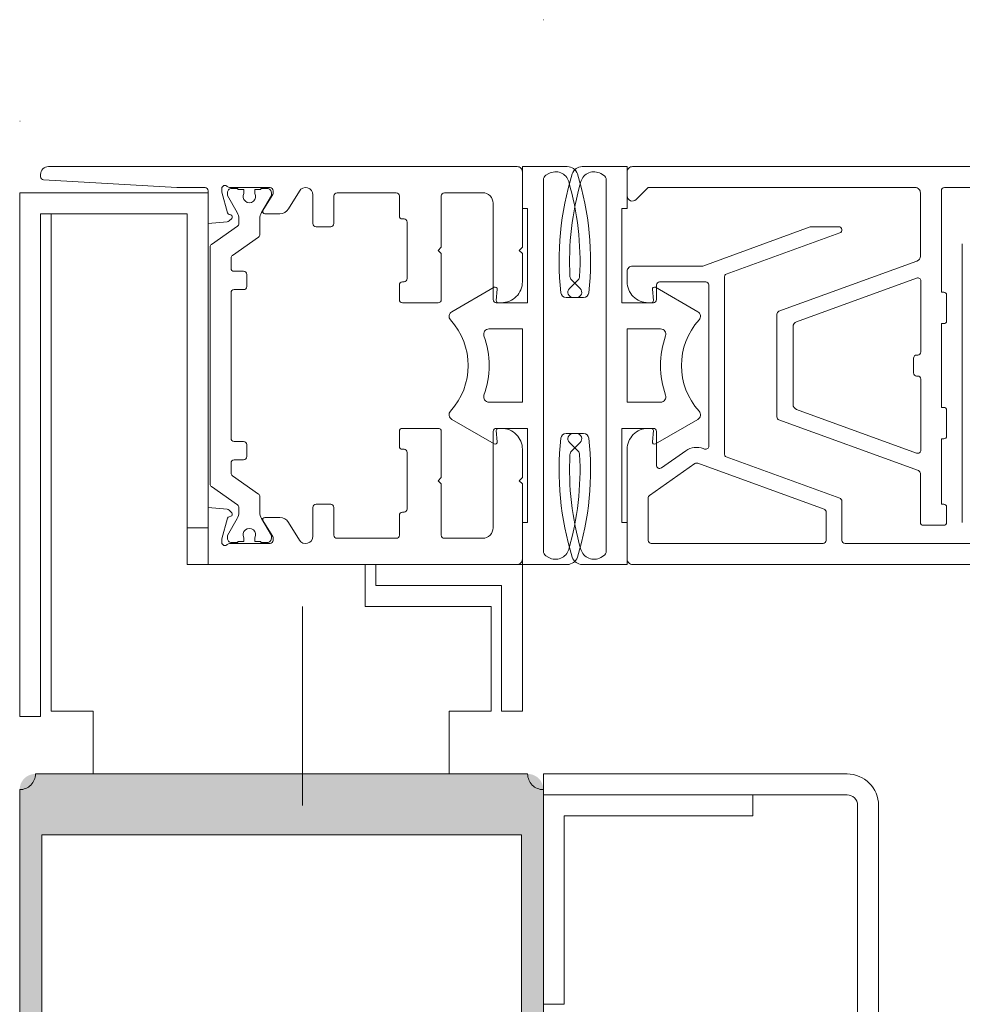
# Model space of a CAD drawing. Header units: metres. Extents: x -3.6 to 84.5, y -11 to 16.8.
# Tile 490 of 656: x 58.3 to 58.39, y -0.051 to 0.043. Entities that reach past the tile are written whole.
import ezdxf

# ---------------------------------------------------------------- set-up
doc = ezdxf.new("R2010")
doc.units = ezdxf.units.M
doc.header["$MEASUREMENT"] = 0
doc.linetypes.add('MITTE', pattern=[0.0508, 0.03175, -0.00635, 0.00635, -0.00635])
doc.layers.add('301 - Elemente.Linie', color=7, linetype='Continuous')
doc.layers.add('302 - Elemente.Schraffur', color=7, linetype='Continuous')

msp = doc.modelspace()

# ---------------------------------------------------------------- hatches: boundary and pattern name
at = {"layer": '302 - Elemente.Schraffur', "linetype": 'Continuous', "lineweight": 5}
h = msp.add_hatch(color=7, dxfattribs=at)
h.paths.add_polyline_path([(58.299989, -0.0305), (58.299989, -0.134), (58.301889, -0.134), (58.302689, -0.1332), (58.302689, -0.1326), (58.301489, -0.1326), (58.301489, -0.1299), (58.305939, -0.1299), (58.305945, -0.129879), (58.305952, -0.129859), (58.305961, -0.129839), (58.305972, -0.12982), (58.305984, -0.129803), (58.305998, -0.129786), (58.306013, -0.12977), (58.306029, -0.129756), (58.306046, -0.129743), (58.306065, -0.129732), (58.306084, -0.129722), (58.306104, -0.129714), (58.306125, -0.129708), (58.306146, -0.129704), (58.306167, -0.129701), (58.306189, -0.1297), (58.306211, -0.129701), (58.306232, -0.129704), (58.306253, -0.129708), (58.306274, -0.129714), (58.306294, -0.129722), (58.306313, -0.129732), (58.306332, -0.129743), (58.306349, -0.129756), (58.306365, -0.12977), (58.30638, -0.129786), (58.306394, -0.129803), (58.306406, -0.12982), (58.306417, -0.129839), (58.306426, -0.129859), (58.306433, -0.129879), (58.306439, -0.1299), (58.310889, -0.1299), (58.310889, -0.1326), (58.309689, -0.1326), (58.309689, -0.1332), (58.310589, -0.1341), (58.311889, -0.1341), (58.311914, -0.134099), (58.311938, -0.134098), (58.311962, -0.134095), (58.311987, -0.13409), (58.31201, -0.134085), (58.312034, -0.134078), (58.312057, -0.134071), (58.31208, -0.134062), (58.312103, -0.134052), (58.312125, -0.134041), (58.312146, -0.134029), (58.312167, -0.134016), (58.312187, -0.134002), (58.312206, -0.133986), (58.312225, -0.13397), (58.312243, -0.133953), (58.312259, -0.133936), (58.312276, -0.133917), (58.312291, -0.133898), (58.312305, -0.133878), (58.312318, -0.133857), (58.31233, -0.133836), (58.312341, -0.133814), (58.312351, -0.133791), (58.31236, -0.133768), (58.312367, -0.133745), (58.312374, -0.133721), (58.312379, -0.133697), (58.312384, -0.133673), (58.312387, -0.133649), (58.312388, -0.133624), (58.312389, -0.1336), (58.312389, -0.1215), (58.31239, -0.121475), (58.312391, -0.121451), (58.312394, -0.121427), (58.312399, -0.121402), (58.312404, -0.121378), (58.312411, -0.121355), (58.312418, -0.121331), (58.312427, -0.121309), (58.312437, -0.121286), (58.312448, -0.121264), (58.31246, -0.121243), (58.312473, -0.121222), (58.312487, -0.121202), (58.312502, -0.121183), (58.312519, -0.121164), (58.312535, -0.121146), (58.312553, -0.121129), (58.312572, -0.121113), (58.312591, -0.121098), (58.312611, -0.121084), (58.312632, -0.121071), (58.312653, -0.121059), (58.312675, -0.121048), (58.312698, -0.121038), (58.312721, -0.121029), (58.312744, -0.121021), (58.312768, -0.121015), (58.312791, -0.12101), (58.312816, -0.121005), (58.31284, -0.121002), (58.312864, -0.121001), (58.312889, -0.121), (58.318489, -0.121), (58.318563, -0.121002), (58.318636, -0.121007), (58.318709, -0.121016), (58.318782, -0.121029), (58.318853, -0.121045), (58.318924, -0.121065), (58.318994, -0.121088), (58.319063, -0.121114), (58.31913, -0.121144), (58.319196, -0.121177), (58.31926, -0.121213), (58.319322, -0.121253), (58.319383, -0.121295), (58.319441, -0.12134), (58.319496, -0.121389), (58.31955, -0.121439), (58.3196, -0.121493), (58.319649, -0.121548), (58.319694, -0.121606), (58.319736, -0.121667), (58.319776, -0.121729), (58.319812, -0.121793), (58.319845, -0.121859), (58.319875, -0.121926), (58.319901, -0.121995), (58.319924, -0.122065), (58.319944, -0.122135), (58.31996, -0.122207), (58.319973, -0.12228), (58.319982, -0.122353), (58.319987, -0.122426), (58.319989, -0.1225), (58.319989, -0.1495), (58.31999, -0.149524), (58.319991, -0.149549), (58.319994, -0.149573), (58.319999, -0.149597), (58.320004, -0.149621), (58.320011, -0.149645), (58.320018, -0.149668), (58.320027, -0.149691), (58.320037, -0.149714), (58.320048, -0.149736), (58.32006, -0.149757), (58.320073, -0.149778), (58.320087, -0.149798), (58.320102, -0.149817), (58.320119, -0.149836), (58.320135, -0.149853), (58.320153, -0.14987), (58.320172, -0.149886), (58.320191, -0.149902), (58.320211, -0.149916), (58.320232, -0.149929), (58.320253, -0.149941), (58.320275, -0.149952), (58.320298, -0.149962), (58.320321, -0.149971), (58.320344, -0.149978), (58.320368, -0.149985), (58.320391, -0.14999), (58.320416, -0.149995), (58.32044, -0.149998), (58.320464, -0.149999), (58.320489, -0.15), (58.321489, -0.15), (58.321538, -0.149999), (58.321587, -0.149995), (58.321636, -0.149989), (58.321684, -0.149981), (58.321732, -0.14997), (58.321779, -0.149957), (58.321826, -0.149941), (58.321872, -0.149924), (58.321917, -0.149904), (58.32196, -0.149882), (58.322003, -0.149858), (58.322045, -0.149831), (58.322085, -0.149803), (58.322123, -0.149773), (58.322161, -0.149741), (58.322196, -0.149707), (58.32223, -0.149671), (58.322262, -0.149634), (58.322292, -0.149596), (58.32232, -0.149556), (58.322347, -0.149514), (58.322371, -0.149471), (58.322393, -0.149427), (58.322413, -0.149383), (58.322431, -0.149337), (58.322446, -0.14929), (58.322459, -0.149243), (58.32247, -0.149195), (58.322478, -0.149147), (58.322484, -0.149098), (58.322488, -0.149049), (58.322489, -0.149), (58.322489, -0.1481), (58.322989, -0.147811), (58.322989, -0.146589), (58.322489, -0.1463), (58.322989, -0.146011), (58.322989, -0.144789), (58.322489, -0.1445), (58.322989, -0.144211), (58.322989, -0.142989), (58.322489, -0.1427), (58.322989, -0.142411), (58.322989, -0.141189), (58.322489, -0.1409), (58.322989, -0.140611), (58.322989, -0.139389), (58.322489, -0.1391), (58.322989, -0.138811), (58.322989, -0.137589), (58.322489, -0.1373), (58.322989, -0.137011), (58.322989, -0.135789), (58.322489, -0.1355), (58.322989, -0.135211), (58.322989, -0.134164), (58.324123, -0.1322), (58.324158, -0.132144), (58.324196, -0.132091), (58.324237, -0.132041), (58.324282, -0.131993), (58.32433, -0.131948), (58.32438, -0.131907), (58.324433, -0.131868), (58.324489, -0.131834), (58.324547, -0.131803), (58.324606, -0.131776), (58.324668, -0.131753), (58.32473, -0.131734), (58.324794, -0.131719), (58.324858, -0.131708), (58.324924, -0.131702), (58.324989, -0.1317), (58.325054, -0.131702), (58.32512, -0.131708), (58.325184, -0.131719), (58.325248, -0.131734), (58.32531, -0.131753), (58.325372, -0.131776), (58.325431, -0.131803), (58.325489, -0.131834), (58.325545, -0.131868), (58.325598, -0.131907), (58.325648, -0.131948), (58.325696, -0.131993), (58.325741, -0.132041), (58.325782, -0.132091), (58.32582, -0.132144), (58.325855, -0.1322), (58.326989, -0.134164), (58.326989, -0.136111), (58.327489, -0.1364), (58.326989, -0.136689), (58.326989, -0.137911), (58.327489, -0.1382), (58.326989, -0.138489), (58.326989, -0.139711), (58.327489, -0.14), (58.326989, -0.140289), (58.326989, -0.141511), (58.327489, -0.1418), (58.326989, -0.142089), (58.326989, -0.143311), (58.327489, -0.1436), (58.326989, -0.143889), (58.326989, -0.145111), (58.327489, -0.1454), (58.326989, -0.145689), (58.326989, -0.146911), (58.327489, -0.1472), (58.326989, -0.147489), (58.326989, -0.148711), (58.327489, -0.149), (58.32749, -0.149049), (58.327494, -0.149098), (58.3275, -0.149147), (58.327508, -0.149195), (58.327519, -0.149243), (58.327532, -0.14929), (58.327547, -0.149337), (58.327565, -0.149383), (58.327585, -0.149427), (58.327607, -0.149471), (58.327631, -0.149514), (58.327658, -0.149556), (58.327686, -0.149596), (58.327716, -0.149634), (58.327748, -0.149671), (58.327782, -0.149707), (58.327817, -0.149741), (58.327855, -0.149773), (58.327893, -0.149803), (58.327933, -0.149831), (58.327975, -0.149858), (58.328018, -0.149882), (58.328061, -0.149904), (58.328106, -0.149924), (58.328152, -0.149941), (58.328199, -0.149957), (58.328246, -0.14997), (58.328294, -0.149981), (58.328342, -0.149989), (58.328391, -0.149995), (58.32844, -0.149999), (58.328489, -0.15), (58.329489, -0.15), (58.329514, -0.149999), (58.329538, -0.149998), (58.329562, -0.149995), (58.329587, -0.14999), (58.32961, -0.149985), (58.329634, -0.149978), (58.329657, -0.149971), (58.32968, -0.149962), (58.329703, -0.149952), (58.329725, -0.149941), (58.329746, -0.149929), (58.329767, -0.149916), (58.329787, -0.149902), (58.329806, -0.149886), (58.329825, -0.14987), (58.329843, -0.149853), (58.329859, -0.149836), (58.329875, -0.149817), (58.329891, -0.149798), (58.329905, -0.149778), (58.329918, -0.149757), (58.32993, -0.149736), (58.329941, -0.149714), (58.329951, -0.149691), (58.32996, -0.149668), (58.329967, -0.149645), (58.329974, -0.149621), (58.329979, -0.149597), (58.329984, -0.149573), (58.329987, -0.149549), (58.329988, -0.149524), (58.329989, -0.1495), (58.329989, -0.1225), (58.329991, -0.122426), (58.329996, -0.122353), (58.330005, -0.12228), (58.330018, -0.122207), (58.330034, -0.122135), (58.330054, -0.122065), (58.330077, -0.121995), (58.330103, -0.121926), (58.330133, -0.121859), (58.330166, -0.121793), (58.330202, -0.121729), (58.330242, -0.121667), (58.330284, -0.121606), (58.330329, -0.121548), (58.330378, -0.121493), (58.330428, -0.121439), (58.330482, -0.121389), (58.330537, -0.12134), (58.330595, -0.121295), (58.330656, -0.121253), (58.330718, -0.121213), (58.330782, -0.121177), (58.330848, -0.121144), (58.330915, -0.121114), (58.330984, -0.121088), (58.331054, -0.121065), (58.331125, -0.121045), (58.331196, -0.121029), (58.331269, -0.121016), (58.331342, -0.121007), (58.331415, -0.121002), (58.331489, -0.121), (58.337089, -0.121), (58.337114, -0.121001), (58.337138, -0.121002), (58.337162, -0.121005), (58.337187, -0.12101), (58.33721, -0.121015), (58.337234, -0.121021), (58.337257, -0.121029), (58.33728, -0.121038), (58.337303, -0.121048), (58.337325, -0.121059), (58.337346, -0.121071), (58.337367, -0.121084), (58.337387, -0.121098), (58.337406, -0.121113), (58.337425, -0.121129), (58.337443, -0.121146), (58.337459, -0.121164), (58.337475, -0.121183), (58.337491, -0.121202), (58.337505, -0.121222), (58.337518, -0.121243), (58.33753, -0.121264), (58.337541, -0.121286), (58.337551, -0.121309), (58.33756, -0.121331), (58.337567, -0.121355), (58.337574, -0.121378), (58.337579, -0.121402), (58.337584, -0.121427), (58.337587, -0.121451), (58.337588, -0.121475), (58.337589, -0.1215), (58.337589, -0.1336), (58.33759, -0.133624), (58.337591, -0.133649), (58.337594, -0.133673), (58.337599, -0.133697), (58.337604, -0.133721), (58.337611, -0.133745), (58.337618, -0.133768), (58.337627, -0.133791), (58.337637, -0.133814), (58.337648, -0.133836), (58.33766, -0.133857), (58.337673, -0.133878), (58.337687, -0.133898), (58.337702, -0.133917), (58.337719, -0.133936), (58.337735, -0.133953), (58.337753, -0.13397), (58.337772, -0.133986), (58.337791, -0.134002), (58.337811, -0.134016), (58.337832, -0.134029), (58.337853, -0.134041), (58.337875, -0.134052), (58.337898, -0.134062), (58.337921, -0.134071), (58.337944, -0.134078), (58.337968, -0.134085), (58.337991, -0.13409), (58.338016, -0.134095), (58.33804, -0.134098), (58.338064, -0.134099), (58.338089, -0.1341), (58.339389, -0.1341), (58.340289, -0.1332), (58.340289, -0.1326), (58.339089, -0.1326), (58.339089, -0.1299), (58.343539, -0.1299), (58.343545, -0.129879), (58.343552, -0.129859), (58.343561, -0.129839), (58.343572, -0.12982), (58.343584, -0.129803), (58.343598, -0.129786), (58.343613, -0.12977), (58.343629, -0.129756), (58.343646, -0.129743), (58.343665, -0.129732), (58.343684, -0.129722), (58.343704, -0.129714), (58.343725, -0.129708), (58.343746, -0.129704), (58.343767, -0.129701), (58.343789, -0.1297), (58.343811, -0.129701), (58.343832, -0.129704), (58.343853, -0.129708), (58.343874, -0.129714), (58.343894, -0.129722), (58.343913, -0.129732), (58.343932, -0.129743), (58.343949, -0.129756), (58.343965, -0.12977), (58.34398, -0.129786), (58.343994, -0.129803), (58.344006, -0.12982), (58.344017, -0.129839), (58.344026, -0.129859), (58.344033, -0.129879), (58.344039, -0.1299), (58.348489, -0.1299), (58.348489, -0.1326), (58.347289, -0.1326), (58.347289, -0.1332), (58.348089, -0.134), (58.349989, -0.134), (58.349989, -0.0305), (58.349987, -0.030426), (58.349982, -0.030353), (58.349973, -0.03028), (58.34996, -0.030207), (58.349944, -0.030135), (58.349924, -0.030065), (58.349901, -0.029995), (58.349875, -0.029926), (58.349845, -0.029859), (58.349812, -0.029793), (58.349776, -0.029729), (58.349736, -0.029667), (58.349694, -0.029606), (58.349649, -0.029548), (58.3496, -0.029493), (58.34955, -0.029439), (58.349496, -0.029389), (58.349441, -0.02934), (58.349383, -0.029295), (58.349322, -0.029253), (58.34926, -0.029213), (58.349196, -0.029177), (58.34913, -0.029144), (58.349063, -0.029114), (58.348994, -0.029088), (58.348924, -0.029065), (58.348853, -0.029045), (58.348782, -0.029029), (58.348709, -0.029016), (58.348636, -0.029007), (58.348563, -0.029002), (58.348489, -0.029), (58.301489, -0.029), (58.301415, -0.029002), (58.301342, -0.029007), (58.301269, -0.029016), (58.301196, -0.029029), (58.301125, -0.029045), (58.301054, -0.029065), (58.300984, -0.029088), (58.300915, -0.029114), (58.300848, -0.029144), (58.300782, -0.029177), (58.300718, -0.029213), (58.300656, -0.029253), (58.300595, -0.029295), (58.300537, -0.02934), (58.300482, -0.029389), (58.300428, -0.029439), (58.300378, -0.029493), (58.300329, -0.029548), (58.300284, -0.029606), (58.300242, -0.029667), (58.300202, -0.029729), (58.300166, -0.029793), (58.300133, -0.029859), (58.300103, -0.029926), (58.300077, -0.029995), (58.300054, -0.030065), (58.300034, -0.030135), (58.300018, -0.030207), (58.300005, -0.03028), (58.299996, -0.030353), (58.299991, -0.030426)])
h.paths.add_polyline_path([(58.301489, -0.121), (58.305939, -0.121), (58.305952, -0.120959), (58.305972, -0.12092), (58.305998, -0.120886), (58.306029, -0.120856), (58.306065, -0.120832), (58.306104, -0.120814), (58.306146, -0.120804), (58.306189, -0.1208), (58.306232, -0.120804), (58.306274, -0.120814), (58.306313, -0.120832), (58.306349, -0.120856), (58.30638, -0.120886), (58.306406, -0.12092), (58.306426, -0.120959), (58.306439, -0.121), (58.310889, -0.121), (58.310889, -0.1267), (58.309689, -0.1267), (58.309689, -0.1273), (58.310335, -0.127946), (58.310389, -0.128009), (58.310431, -0.12808), (58.310461, -0.128157), (58.310478, -0.128238), (58.310481, -0.128321), (58.310471, -0.128403), (58.310448, -0.128482), (58.310411, -0.128556), (58.310363, -0.128623), (58.310305, -0.128681), (58.310238, -0.128729), (58.310164, -0.128766), (58.310084, -0.128789), (58.310003, -0.1288), (58.30992, -0.128796), (58.309839, -0.128779), (58.309762, -0.128749), (58.309691, -0.128707), (58.309628, -0.128653), (58.308568, -0.127593), (58.308448, -0.127491), (58.308315, -0.127409), (58.30817, -0.127349), (58.308017, -0.127312), (58.307861, -0.1273), (58.304517, -0.1273), (58.304361, -0.127312), (58.304208, -0.127349), (58.304063, -0.127409), (58.30393, -0.127491), (58.30381, -0.127593), (58.30275, -0.128653), (58.302687, -0.128707), (58.302616, -0.128749), (58.302539, -0.128779), (58.302458, -0.128796), (58.302375, -0.1288), (58.302293, -0.128789), (58.302214, -0.128766), (58.30214, -0.128729), (58.302073, -0.128681), (58.302015, -0.128623), (58.301967, -0.128556), (58.30193, -0.128482), (58.301907, -0.128403), (58.301897, -0.128321), (58.3019, -0.128238), (58.301917, -0.128157), (58.301947, -0.12808), (58.301989, -0.128009), (58.302043, -0.127946), (58.302689, -0.1273), (58.302689, -0.1267), (58.301489, -0.1267)], flags=0)
h.paths.add_polyline_path([(58.347889, -0.1187), (58.302089, -0.1187), (58.302089, -0.0348), (58.347889, -0.0348)], flags=0)
h.paths.add_polyline_path([(58.321789, -0.1289), (58.321789, -0.1215), (58.321795, -0.121422), (58.321813, -0.121345), (58.321843, -0.121273), (58.321884, -0.121206), (58.321935, -0.121146), (58.321995, -0.121095), (58.322062, -0.121054), (58.322134, -0.121024), (58.322211, -0.121006), (58.322289, -0.121), (58.327689, -0.121), (58.327767, -0.121006), (58.327844, -0.121024), (58.327916, -0.121054), (58.327983, -0.121095), (58.328043, -0.121146), (58.328094, -0.121206), (58.328134, -0.121273), (58.328165, -0.121345), (58.328183, -0.121422), (58.328189, -0.1215), (58.328189, -0.1289), (58.328183, -0.128978), (58.328165, -0.129054), (58.328134, -0.129127), (58.328094, -0.129194), (58.328043, -0.129253), (58.327983, -0.129304), (58.327916, -0.129345), (58.327844, -0.129375), (58.327767, -0.129394), (58.327689, -0.1294), (58.322289, -0.1294), (58.322211, -0.129394), (58.322134, -0.129375), (58.322062, -0.129345), (58.321995, -0.129304), (58.321935, -0.129253), (58.321884, -0.129194), (58.321843, -0.129127), (58.321813, -0.129054), (58.321795, -0.128978)], flags=0)
h.paths.add_polyline_path([(58.339089, -0.1267), (58.339089, -0.121), (58.343539, -0.121), (58.343552, -0.120959), (58.343572, -0.12092), (58.343598, -0.120886), (58.343629, -0.120856), (58.343665, -0.120832), (58.343704, -0.120814), (58.343746, -0.120804), (58.343789, -0.1208), (58.343832, -0.120804), (58.343874, -0.120814), (58.343913, -0.120832), (58.343949, -0.120856), (58.34398, -0.120886), (58.344006, -0.12092), (58.344026, -0.120959), (58.344039, -0.121), (58.348489, -0.121), (58.348489, -0.1267), (58.347289, -0.1267), (58.347289, -0.1273), (58.347935, -0.127946), (58.347989, -0.128009), (58.348031, -0.12808), (58.348061, -0.128157), (58.348078, -0.128238), (58.348081, -0.128321), (58.348071, -0.128403), (58.348048, -0.128482), (58.348011, -0.128556), (58.347963, -0.128623), (58.347905, -0.128681), (58.347838, -0.128729), (58.347764, -0.128766), (58.347684, -0.128789), (58.347603, -0.1288), (58.34752, -0.128796), (58.347439, -0.128779), (58.347362, -0.128749), (58.347291, -0.128707), (58.347228, -0.128653), (58.346168, -0.127593), (58.346048, -0.127491), (58.345915, -0.127409), (58.34577, -0.127349), (58.345617, -0.127312), (58.345461, -0.1273), (58.342117, -0.1273), (58.341961, -0.127312), (58.341808, -0.127349), (58.341663, -0.127409), (58.34153, -0.127491), (58.34141, -0.127593), (58.34035, -0.128653), (58.340287, -0.128707), (58.340216, -0.128749), (58.340139, -0.128779), (58.340058, -0.128796), (58.339975, -0.1288), (58.339893, -0.128789), (58.339814, -0.128766), (58.33974, -0.128729), (58.339673, -0.128681), (58.339615, -0.128623), (58.339567, -0.128556), (58.33953, -0.128482), (58.339507, -0.128403), (58.339497, -0.128321), (58.3395, -0.128238), (58.339517, -0.128157), (58.339547, -0.12808), (58.339589, -0.128009), (58.339643, -0.127946), (58.340289, -0.1273), (58.340289, -0.1267)], flags=0)

# ---------------------------------------------------------------- linework, layer by layer
at = {"layer": '301 - Elemente.Linie', "color": 7, "linetype": 'Continuous', "lineweight": 5}
for p, q in [((58.349989, 0.043028), (58.350039, 0.043028)), ((58.349989, 0.043028), (58.350039, 0.043028)), ((58.299989, 0.033328), (58.300039, 0.033328)), ((58.299989, 0.033328), (58.300039, 0.033328)), ((58.349989, -0.031), (58.349989, -0.029)), ((58.349989, -0.029), (58.378989, -0.029)), ((58.378989, -0.031), (58.349989, -0.031)), ((58.349989, -0.051), (58.349989, -0.031)), ((58.349989, -0.031), (58.369989, -0.031)), ((58.369989, -0.031), (58.369989, -0.033)), ((58.369989, -0.033), (58.369989, -0.031)), ((58.369989, -0.031), (58.378989, -0.031)), ((58.379989, -0.178), (58.379989, -0.032)), ((58.379989, -0.032), (58.379989, -0.178)), ((58.381989, -0.032), (58.381989, -0.178)), ((58.369989, -0.033), (58.351989, -0.033)), ((58.351989, -0.033), (58.351989, -0.051)), ((58.351989, -0.051), (58.351989, -0.033)), ((58.351989, -0.033), (58.369989, -0.033)), ((58.351989, -0.051), (58.349989, -0.051)), ((58.349989, -0.179), (58.349989, -0.051)), ((58.349989, -0.051), (58.351989, -0.051))]:
    msp.add_line(p, q, dxfattribs=at)
at = {"layer": '301 - Elemente.Linie', "color": 7, "linetype": 'MITTE', "lineweight": 5}
for p, q in [((58.389989, -0.005), (58.389989, 0.02162)), ((58.326989, -0.032), (58.326989, -0.013))]:
    msp.add_line(p, q, dxfattribs=at)
at = {"layer": '301 - Elemente.Linie', "color": 7, "linetype": 'Continuous', "lineweight": 5}
for points in [[(58.302739, 0.029, 0.414214), (58.301989, 0.02825), (58.301989, 0.028033, 0.397434), (58.302272, 0.027734), (58.314989, 0.027), (58.317689, 0.027, -0.414214), (58.317989, 0.0267), (58.317989, 0.02356), (58.319793, 0.023718, 0.176327), (58.319979, 0.023805), (58.32023, 0.024055, 0.57735), (58.32014, 0.02439), (58.319973, 0.024435, -0.267949), (58.319831, 0.024576), (58.319299, 0.026562, -0.065543), (58.319289, 0.02664), (58.319289, 0.0269, -0.6885), (58.319813, 0.0271, 0.213422), (58.320036, 0.027), (58.323892, 0.027, -0.414214), (58.324192, 0.0267), (58.324192, 0.026484, -0.137872), (58.324148, 0.026328), (58.323218, 0.024804, 0.585524), (58.323388, 0.0245), (58.324814, 0.0245, 0.261413), (58.325667, 0.024979), (58.326697, 0.026666, -0.757667), (58.327989, 0.026303), (58.327989, 0.02355, 0.414214), (58.328289, 0.02325), (58.329689, 0.02325, 0.414214), (58.329989, 0.02355), (58.329989, 0.0262, -0.414214), (58.330289, 0.0265), (58.335939, 0.0265, -0.414214), (58.336239, 0.0262), (58.336239, 0.0243, 0.414214), (58.336539, 0.024), (58.336689, 0.024, -0.414214), (58.336989, 0.0237), (58.336989, 0.0183, -0.414214), (58.336689, 0.018), (58.336539, 0.018, 0.414214), (58.336239, 0.0177), (58.336239, 0.0163, 0.414214), (58.336539, 0.016), (58.339939, 0.016, 0.414214), (58.340239, 0.0163), (58.340239, 0.0207), (58.339939, 0.021), (58.340239, 0.0213), (58.340239, 0.0262, -0.414214), (58.340539, 0.0265), (58.344189, 0.0265, -0.414214), (58.345189, 0.0255), (58.345189, 0.0163, 0.414214), (58.345489, 0.016), (58.345989, 0.016, 0.414214), (58.347989, 0.018), (58.347989, 0.0207), (58.347689, 0.021), (58.347989, 0.0213), (58.347989, 0.0285, 0.414214), (58.347489, 0.029)], [(58.352277, 0.029, -0.328613), (58.353232, 0.028296, -0.102891), (58.354322, 0.016946, -0.382548), (58.353825, 0.0165), (58.352825, 0.0165, -0.668179), (58.352471, 0.017354), (58.353302, 0.018184, 0.184605), (58.353448, 0.01851, 0.084992), (58.352408, 0.027564, 0.486278), (58.35051, 0.028326), (58.350239, 0.02817, 0.267949), (58.349989, 0.027737), (58.349989, -0.007736, 0.267949), (58.350239, -0.008169), (58.35051, -0.008326, 0.486278), (58.352408, -0.007564, 0.084992), (58.353448, 0.00149, 0.184605), (58.353302, 0.001816), (58.352471, 0.002647, -0.668179), (58.352825, 0.0035), (58.353825, 0.0035, -0.382548), (58.354322, 0.003055, -0.102891), (58.353232, -0.008296, -0.328613), (58.352277, -0.009), (58.347989, -0.009), (58.347989, -0.005), (58.348489, -0.005), (58.348489, 0.004), (58.345688, 0.004, 0.440011), (58.345489, 0.003783), (58.345582, 0.002717, -0.606815), (58.345283, 0.002527), (58.341239, 0.004862, -0.478247), (58.341119, 0.005631, 0.386242), (58.341119, 0.014369, -0.478247), (58.341239, 0.015138), (58.345283, 0.017473, -0.606815), (58.345582, 0.017283), (58.345489, 0.016217, 0.440011), (58.345688, 0.016), (58.348489, 0.016), (58.348489, 0.025), (58.347989, 0.025), (58.347989, 0.029)], [(58.353701, 0.029, 0.328613), (58.352746, 0.028296, 0.102891), (58.351656, 0.016946, 0.382548), (58.352153, 0.0165), (58.353153, 0.0165, 0.668179), (58.353507, 0.017354), (58.352676, 0.018184, -0.184605), (58.35253, 0.01851, -0.084992), (58.35357, 0.027564, -0.486278), (58.355468, 0.028326), (58.355739, 0.02817, -0.267949), (58.355989, 0.027737), (58.355989, -0.007736, -0.267949), (58.355739, -0.008169), (58.355468, -0.008326, -0.486278), (58.35357, -0.007564, -0.084992), (58.35253, 0.00149, -0.184605), (58.352676, 0.001816), (58.353507, 0.002647, 0.668179), (58.353153, 0.0035), (58.352153, 0.0035, 0.382548), (58.351656, 0.003055, 0.102891), (58.352746, -0.008296, 0.328613), (58.353701, -0.009), (58.357989, -0.009), (58.357989, -0.005), (58.357489, -0.005), (58.357489, 0.004), (58.36029, 0.004, -0.440011), (58.360489, 0.003783), (58.360396, 0.002717, 0.606815), (58.360695, 0.002527), (58.364739, 0.004862, 0.478247), (58.364859, 0.005631, -0.386242), (58.364859, 0.014369, 0.478247), (58.364739, 0.015138), (58.360695, 0.017473, 0.606815), (58.360396, 0.017283), (58.360489, 0.016217, -0.440011), (58.36029, 0.016), (58.357489, 0.016), (58.357489, 0.025), (58.357989, 0.025), (58.357989, 0.029)], [(58.320169, 0.01695, -0.414214), (58.320469, 0.01725), (58.321369, 0.01725, 0.414214), (58.321669, 0.01755), (58.321669, 0.0187, 0.414214), (58.321369, 0.019), (58.320469, 0.019, -0.414214), (58.320169, 0.0193), (58.320169, 0.020277, -0.244698), (58.320297, 0.020523), (58.322791, 0.022269, 0.244698), (58.322919, 0.022515), (58.322919, 0.024012, -0.131571), (58.32308, 0.024612), (58.324019, 0.02624), (58.324019, 0.0265, 0.414214), (58.323619, 0.0269), (58.323019, 0.0269), (58.323019, 0.0268), (58.322444, 0.0268), (58.322444, 0.026441, -1.69614), (58.321394, 0.026441), (58.321394, 0.0268), (58.320819, 0.0268), (58.320819, 0.0269), (58.320219, 0.0269, 0.414214), (58.319819, 0.0265), (58.319819, 0.02624), (58.320758, 0.024612, -0.131571), (58.320919, 0.024012), (58.320919, 0.023556, -0.244698), (58.320791, 0.02331), (58.318297, 0.021564, 0.244698), (58.318169, 0.021318), (58.318169, -0.001318, 0.244698), (58.318297, -0.001564), (58.320791, -0.00331, -0.244698), (58.320919, -0.003556), (58.320919, -0.004012, -0.131571), (58.320758, -0.004612), (58.319819, -0.00624), (58.319819, -0.0065, 0.414214), (58.320219, -0.0069), (58.320819, -0.0069), (58.320819, -0.0068), (58.321394, -0.0068), (58.321394, -0.00644, -1.69614), (58.322444, -0.00644), (58.322444, -0.0068), (58.323019, -0.0068), (58.323019, -0.0069), (58.323619, -0.0069, 0.414214), (58.324019, -0.0065), (58.324019, -0.00624), (58.32308, -0.004612, -0.131571), (58.322919, -0.004012), (58.322919, -0.002515, 0.244698), (58.322791, -0.002269), (58.320297, -0.000523, -0.244698), (58.320169, -0.000277), (58.320169, 0.0007, -0.414214), (58.320469, 0.001), (58.321369, 0.001, 0.414214), (58.321669, 0.0013), (58.321669, 0.00245, 0.414214), (58.321369, 0.00275), (58.320469, 0.00275, -0.414214), (58.320169, 0.00305)], [(58.38603, 0.018075, 0.520567), (58.385628, 0.018357), (58.374159, 0.014183, 0.315299), (58.37383, 0.013713), (58.37383, 0.006287, 0.315299), (58.374159, 0.005817), (58.385628, 0.001643, 0.520567), (58.38603, 0.001925), (58.38603, 0.0087, 0.414214), (58.38573, 0.009), (58.38563, 0.009, -0.414214), (58.38533, 0.0093), (58.38533, 0.0107, -0.414214), (58.38563, 0.011), (58.38573, 0.011, 0.414214), (58.38603, 0.0113)], [(58.347989, 0.0135), (58.344792, 0.0135, 0.517638), (58.34432, 0.012833, -0.171573), (58.34432, 0.007167, 0.517638), (58.344792, 0.0065), (58.347989, 0.0065)], [(58.357989, 0.0135), (58.361186, 0.0135, -0.517638), (58.361658, 0.012833, 0.171573), (58.361658, 0.007167, -0.517638), (58.361186, 0.0065), (58.357989, 0.0065)], [(58.347489, -0.009), (58.317989, -0.009), (58.317989, -0.00356), (58.319793, -0.003718, -0.176327), (58.319979, -0.003805), (58.32023, -0.004055, -0.57735), (58.32014, -0.00439), (58.319973, -0.004434, 0.267949), (58.319831, -0.004576), (58.319299, -0.006562, 0.065543), (58.319289, -0.006639), (58.319289, -0.0069, 0.6885), (58.319813, -0.0071, -0.213422), (58.320036, -0.007), (58.323892, -0.007, 0.414214), (58.324192, -0.0067), (58.324192, -0.006484, 0.137872), (58.324148, -0.006328), (58.323218, -0.004804, -0.585524), (58.323388, -0.0045), (58.324814, -0.0045, -0.261413), (58.325667, -0.004979), (58.326697, -0.006666, 0.757667), (58.327989, -0.006303), (58.327989, -0.00355, -0.414214), (58.328289, -0.00325), (58.329689, -0.00325, -0.414214), (58.329989, -0.00355), (58.329989, -0.0062, 0.414214), (58.330289, -0.0065), (58.335939, -0.0065, 0.414214), (58.336239, -0.0062), (58.336239, -0.0043, -0.414214), (58.336539, -0.004), (58.336689, -0.004, 0.414214), (58.336989, -0.0037), (58.336989, 0.0017, 0.414214), (58.336689, 0.002), (58.336539, 0.002, -0.414214), (58.336239, 0.0023), (58.336239, 0.0037, -0.414214), (58.336539, 0.004), (58.339939, 0.004, -0.414214), (58.340239, 0.0037), (58.340239, -0.0007), (58.339939, -0.001), (58.340239, -0.0013), (58.340239, -0.0062, 0.414214), (58.340539, -0.0065), (58.344189, -0.0065, 0.414214), (58.345189, -0.0055), (58.345189, 0.0037, -0.414214), (58.345489, 0.004), (58.345989, 0.004, -0.414214), (58.347989, 0.002), (58.347989, -0.0007), (58.347689, -0.001), (58.347989, -0.0013), (58.347989, -0.0085, -0.414214)], [(58.376689, -0.007, 0.414214), (58.376989, -0.0067), (58.376989, -0.004, 0.315299), (58.376791, -0.003718), (58.364738, 0.000669, 0.244698), (58.364463, 0.000633), (58.360117, -0.00241, 0.244698), (58.359989, -0.002656), (58.359989, -0.0067, 0.414214), (58.360289, -0.007)]]:
    msp.add_lwpolyline(points, format="xyb", close=True, dxfattribs=at)
for points in [[(58.390989, 0.027), (58.388289, 0.027, 0.414214), (58.387989, 0.0267), (58.387989, 0.017), (58.388239, 0.017, -0.414214), (58.388489, 0.01675), (58.388489, 0.01425, -0.414214), (58.388239, 0.014), (58.387989, 0.014), (58.387989, 0.006), (58.388239, 0.006, -0.414214), (58.388489, 0.00575), (58.388489, 0.00325, -0.414214), (58.388239, 0.003), (58.387989, 0.003), (58.387989, -0.00325), (58.388239, -0.00325, -0.414214), (58.388489, -0.0035), (58.388489, -0.005, -0.414214), (58.388239, -0.00525), (58.386239, -0.00525, -0.414214), (58.385989, -0.005), (58.385989, -0.00031, 0.315299), (58.385792, -0.000028), (58.372486, 0.004815, -0.315299), (58.372289, 0.005097), (58.372289, 0.014904, -0.315299), (58.372486, 0.015186), (58.38566, 0.01998, 0.315299), (58.385989, 0.02045), (58.385989, 0.0265, 0.414214), (58.385489, 0.027), (58.359989, 0.027), (58.358843, 0.025854, -0.668179), (58.357989, 0.026207), (58.357989, 0.0285, -0.414214), (58.358489, 0.029), (58.403239, 0.029, -0.414214)], [(58.390989, -0.007), (58.378789, -0.007, -0.414214), (58.378489, -0.0067), (58.378489, -0.00295, 0.315299), (58.378291, -0.002667), (58.367442, 0.001281, -0.315299), (58.367289, 0.0015), (58.367289, 0.0185, -0.315301), (58.367442, 0.018719), (58.378291, 0.022668, 0.8391), (58.378189, 0.02325), (58.375559, 0.02325, 0.087489), (58.375456, 0.023232), (58.365203, 0.0195), (58.358489, 0.0195, 0.414214), (58.357989, 0.019), (58.357989, 0.018, 0.414214), (58.359989, 0.016), (58.360489, 0.016, 0.414214), (58.360789, 0.0163), (58.360789, 0.0177, -0.414214), (58.361089, 0.018), (58.365489, 0.018, -0.414214), (58.365789, 0.0177), (58.365789, 0.002312, -0.520567), (58.365386, 0.00203), (58.365251, 0.002079, 0.244698), (58.363603, 0.001862), (58.361261, 0.000222, -0.606688), (58.360789, 0.000468), (58.360789, 0.0037, 0.414214), (58.360489, 0.004), (58.359989, 0.004, 0.414214), (58.357989, 0.002), (58.357989, -0.0085, 0.414214), (58.358489, -0.009), (58.403239, -0.009, 0.414214)], [(58.299989, -0.134), (58.299989, -0.0305, 0.414214), (58.301489, -0.029), (58.348489, -0.029, 0.414214), (58.349989, -0.0305), (58.349989, -0.134)]]:
    msp.add_lwpolyline(points, format="xyb", dxfattribs=at)
for points in [[(58.317989, -0.0055), (58.317989, 0.0265), (58.299989, 0.0265), (58.299989, -0.0235), (58.301989, -0.0235), (58.301989, 0.0245), (58.315989, 0.0245), (58.315989, -0.0055)], [(58.332989, -0.009), (58.332989, -0.013), (58.344989, -0.013), (58.344989, -0.023), (58.340989, -0.023), (58.340989, -0.029), (58.306989, -0.029), (58.306989, -0.023), (58.302989, -0.023), (58.302989, 0.0245), (58.315989, 0.0245), (58.315989, -0.009)], [(58.333989, -0.011), (58.333989, -0.009), (58.347989, -0.009), (58.347989, -0.023), (58.345989, -0.023), (58.345989, -0.011)], [(58.347889, -0.0348), (58.302089, -0.0348), (58.302089, -0.1187), (58.347889, -0.1187)]]:
    msp.add_lwpolyline(points, close=True, dxfattribs=at)
for radius in [0.003, 0.001, 0.001]:
    msp.add_arc((58.378989, -0.032), radius, 0, 90, dxfattribs=at)

doc.saveas('drawing.dxf')
